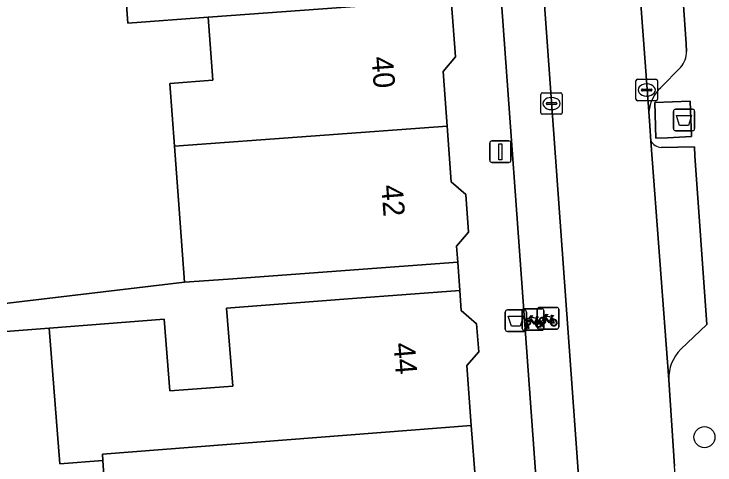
# Model space of a CAD drawing. Extents: x 161087 to 161926, y 382572 to 383873.
# Drawn here: x 161661.33 to 161693.95, y 383435.75 to 383456.75 of the extents above; entities that cross this region are included whole.
import ezdxf

# ---------------------------------------------------------------- set-up
doc = ezdxf.new("R2010")
doc.units = 0
for name, color, linetype in [('IMGEO_Afval_apart_plaats', 7, 'Continuous'), ('IMGEO_Afvalbak', 7, 'Continuous'), ('IMGEO_Boom', 7, 'Continuous'), ('IMGEO_Erf', 7, 'Continuous'), ('IMGEO_Fietsenrek', 7, 'Continuous'), ('IMGEO_Kolk', 7, 'Continuous'), ('IMGEO_Lichtmast', 7, 'Continuous'), ('IMGEO_Pand', 7, 'Continuous'), ('IMGEO_Pand_nummerreeks', 7, 'Continuous'), ('IMGEO_Parkeervlak_open', 7, 'Continuous'), ('IMGEO_Rijbaan_lokaal_open', 7, 'Continuous'), ('IMGEO_Voetpad_gesloten', 7, 'Continuous'), ('IMGEO_Voetpad_open', 7, 'Continuous')]:
    doc.layers.add(name, color=color, linetype=linetype)

msp = doc.modelspace()

# ---------------------------------------------------------------- linework, layer by layer
at = {"layer": 'IMGEO_Afval_apart_plaats'}
for p, q in [((161692.018, 383451.413), (161692.018, 383452.213)), ((161692.018, 383452.213), (161692.018, 383451.413)), ((161692.118, 383452.313), (161692.908, 383452.313)), ((161692.908, 383452.313), (161692.118, 383452.313)), ((161693.008, 383452.213), (161693.008, 383451.413)), ((161693.008, 383451.413), (161693.008, 383452.213)), ((161692.908, 383451.313), (161692.118, 383451.313)), ((161692.118, 383451.313), (161692.908, 383451.313))]:
    msp.add_line(p, q, dxfattribs=at)
msp.add_lwpolyline([(161692.161, 383452.027), (161692.865, 383452.027), (161692.716, 383451.557), (161692.31, 383451.557), (161692.161, 383452.027)], dxfattribs=at)
for centre, start, end in [((161692.118, 383452.213), 90, 180), ((161692.118, 383452.213), 90, 180), ((161692.908, 383452.213), 0, 90), ((161692.908, 383452.213), 360, 90), ((161692.118, 383451.413), 180, 270), ((161692.118, 383451.413), 180, 270), ((161692.908, 383451.413), 270, 0), ((161692.908, 383451.413), 270, 0)]:
    msp.add_arc(centre, 0.1, start, end, dxfattribs=at)
at = {"layer": 'IMGEO_Afvalbak'}
for p, q in [((161684.191, 383442.073), (161684.191, 383442.873)), ((161684.191, 383442.873), (161684.191, 383442.073)), ((161684.291, 383442.973), (161685.081, 383442.973)), ((161685.081, 383442.973), (161684.291, 383442.973)), ((161685.181, 383442.873), (161685.181, 383442.073)), ((161685.181, 383442.073), (161685.181, 383442.873)), ((161685.081, 383441.973), (161684.291, 383441.973)), ((161684.291, 383441.973), (161685.081, 383441.973))]:
    msp.add_line(p, q, dxfattribs=at)
msp.add_lwpolyline([(161684.334, 383442.687), (161685.038, 383442.687), (161684.889, 383442.217), (161684.483, 383442.217), (161684.334, 383442.687)], dxfattribs=at)
for centre, start, end in [((161684.291, 383442.873), 90, 180), ((161684.291, 383442.873), 90, 180), ((161685.081, 383442.873), 0, 90), ((161685.081, 383442.873), 360, 90), ((161684.291, 383442.073), 180, 270), ((161684.291, 383442.073), 180, 270), ((161685.081, 383442.073), 270, 0), ((161685.081, 383442.073), 270, 0)]:
    msp.add_arc(centre, 0.1, start, end, dxfattribs=at)
at = {"layer": 'IMGEO_Boom'}
msp.add_circle((161693.465, 383437.049), 0.489, dxfattribs=at)
at = {"layer": 'IMGEO_Erf'}
for points in [[(161659.455, 383443.097), (161669.267, 383444.261), (161669.016, 383447.663), (161668.8, 383450.588), (161668.584, 383453.511), (161670.581, 383453.659), (161670.363, 383456.602), (161666.63, 383456.326), (161666.2, 383462.153)], [(161660.287, 383417.722), (161667.318, 383418.281), (161667.638, 383414.26), (161671.476, 383414.565), (161671.408, 383415.459), (161673.476, 383415.615), (161673.239, 383418.753), (161672.996, 383421.962), (161670.994, 383421.81), (161670.791, 383424.494), (161670.572, 383427.383), (161672.554, 383427.532), (161672.313, 383430.722), (161672.064, 383434.01), (161667.031, 383433.61), (161665.545, 383434.788), (161665.469, 383435.965), (161663.454, 383435.808), (161662.961, 383442.118), (161656.686, 383441.636)]]:
    msp.add_lwpolyline(points, dxfattribs=at)
at = {"layer": 'IMGEO_Fietsenrek'}
for p, q in [((161685.757, 383443.082), (161686.598, 383443.082)), ((161686.598, 383443.082), (161685.757, 383443.082)), ((161684.984, 383442.101), (161684.984, 383442.942)), ((161684.984, 383442.942), (161684.984, 383442.101)), ((161685.059, 383443.026), (161685.9, 383443.026)), ((161685.9, 383443.026), (161685.059, 383443.026)), ((161685.682, 383442.157), (161685.682, 383442.998)), ((161685.682, 383442.998), (161685.682, 383442.157)), ((161685.984, 383442.951), (161685.984, 383442.11)), ((161685.984, 383442.11), (161685.984, 383442.951)), ((161686.682, 383443.007), (161686.682, 383442.166)), ((161686.682, 383442.166), (161686.682, 383443.007)), ((161685.671, 383442.575), (161685.707, 383442.48)), ((161686.369, 383442.631), (161686.405, 383442.536)), ((161685.111, 383442.11), (161685.15, 383442.27)), ((161685.145, 383442.11), (161685.111, 383442.11)), ((161685.18, 383442.258), (161685.145, 383442.11)), ((161685.222, 383442.282), (161685.221, 383442.286)), ((161685.263, 383442.11), (161685.229, 383442.252)), ((161685.253, 383442.293), (161685.254, 383442.286)), ((161685.261, 383442.256), (161685.296, 383442.11)), ((161685.296, 383442.11), (161685.263, 383442.11)), ((161686.607, 383442.082), (161685.766, 383442.082)), ((161685.766, 383442.082), (161686.607, 383442.082)), ((161685.809, 383442.166), (161685.848, 383442.326)), ((161685.843, 383442.166), (161685.809, 383442.166)), ((161685.878, 383442.314), (161685.843, 383442.166)), ((161685.92, 383442.338), (161685.919, 383442.342)), ((161685.961, 383442.166), (161685.927, 383442.308)), ((161685.951, 383442.349), (161685.952, 383442.342)), ((161685.959, 383442.312), (161685.994, 383442.166)), ((161685.994, 383442.166), (161685.961, 383442.166)), ((161685.909, 383442.026), (161685.068, 383442.026)), ((161685.068, 383442.026), (161685.909, 383442.026))]:
    msp.add_line(p, q, dxfattribs=at)
for points in [[(161685.297, 383442.552), (161685.392, 383442.716), (161685.478, 383442.702), (161685.48, 383442.693), (161685.424, 383442.682), (161685.397, 383442.637), (161685.653, 383442.596)], [(161685.995, 383442.608), (161686.09, 383442.772), (161686.176, 383442.758), (161686.178, 383442.749), (161686.122, 383442.738), (161686.095, 383442.693), (161686.351, 383442.652)], [(161686.351, 383442.652), (161686.376, 383442.701), (161686.37, 383442.705), (161686.347, 383442.709), (161686.335, 383442.716), (161686.334, 383442.719), (161686.336, 383442.724), (161686.431, 383442.709), (161686.433, 383442.699), (161686.423, 383442.686), (161686.411, 383442.68), (161686.397, 383442.686), (161686.369, 383442.631)], [(161685.318, 383442.5), (161685.266, 383442.41), (161685.226, 383442.385), (161685.227, 383442.432), (161685.282, 383442.526)], [(161685.593, 383442.308), (161685.543, 383442.308), (161685.352, 383442.559), (161685.333, 383442.527)], [(161685.64, 383442.571), (161685.383, 383442.612), (161685.366, 383442.583), (161685.533, 383442.363), (161685.64, 383442.571)], [(161685.688, 383442.473), (161685.658, 383442.55), (161685.549, 383442.332), (161685.592, 383442.332)], [(161685.622, 383442.332), (161685.742, 383442.331), (161685.698, 383442.445)], [(161685.718, 383442.452), (161685.773, 383442.307), (161685.623, 383442.307)], [(161685.653, 383442.596), (161685.678, 383442.645), (161685.672, 383442.649), (161685.649, 383442.653), (161685.637, 383442.66), (161685.636, 383442.663), (161685.638, 383442.668), (161685.733, 383442.653), (161685.735, 383442.643), (161685.725, 383442.63), (161685.713, 383442.624), (161685.699, 383442.63), (161685.671, 383442.575)], [(161686.016, 383442.556), (161685.964, 383442.466), (161685.924, 383442.441), (161685.925, 383442.488), (161685.98, 383442.582)], [(161686.291, 383442.364), (161686.241, 383442.364), (161686.05, 383442.615), (161686.031, 383442.583)], [(161686.338, 383442.627), (161686.081, 383442.668), (161686.064, 383442.639), (161686.231, 383442.419), (161686.338, 383442.627)], [(161686.386, 383442.529), (161686.356, 383442.606), (161686.247, 383442.388), (161686.29, 383442.388)], [(161686.32, 383442.388), (161686.44, 383442.387), (161686.396, 383442.501)], [(161686.416, 383442.508), (161686.471, 383442.363), (161686.321, 383442.363)]]:
    msp.add_lwpolyline(points, dxfattribs=at)
for centre, radius, start, end in [((161685.76, 383443.004), 0.0779, 92.4484, 184.2845), ((161685.76, 383443.004), 0.0779, 92.4484, 184.2845), ((161686.604, 383443.004), 0.0779, 2.4484, 94.2845), ((161686.604, 383443.004), 0.0779, 2.4484, 94.2845), ((161685.062, 383442.948), 0.0779, 92.4484, 184.2845), ((161685.062, 383442.948), 0.0779, 92.4484, 184.2845), ((161685.906, 383442.948), 0.0779, 2.4484, 94.2845), ((161685.906, 383442.948), 0.0779, 2.4484, 94.2845), ((161685.224, 383442.411), 0.159, 62.6766, 242.1369), ((161685.224, 383442.411), 0.129, 63.3192, 238.903), ((161685.224, 383442.411), 0.129, 283.6043, 43.4302), ((161685.224, 383442.411), 0.159, 283.5766, 46.6042), ((161685.751, 383442.327), 0.159, 113.3408, 178.3217), ((161685.751, 383442.327), 0.159, 187.0065, 105.7708), ((161685.751, 383442.327), 0.129, 113.923, 177.9556), ((161685.751, 383442.327), 0.129, 188.6715, 104.5883), ((161685.922, 383442.467), 0.159, 62.6766, 242.1369), ((161685.922, 383442.467), 0.129, 63.3192, 238.903), ((161685.902, 383442.338), 0.0499, 12.8025, 158.6934), ((161685.922, 383442.467), 0.129, 283.6043, 43.4302), ((161685.922, 383442.467), 0.159, 283.5766, 46.6042), ((161686.449, 383442.383), 0.159, 113.3408, 178.3217), ((161686.449, 383442.383), 0.159, 187.0065, 105.7708), ((161686.449, 383442.383), 0.129, 113.923, 177.9556), ((161686.449, 383442.383), 0.129, 188.6715, 104.5883), ((161685.062, 383442.104), 0.0779, 182.4484, 274.2845), ((161685.062, 383442.104), 0.0779, 182.4484, 274.2845), ((161685.204, 383442.282), 0.0499, 12.8025, 158.6934), ((161685.224, 383442.411), 0.159, 253.9967, 271.7867), ((161685.204, 383442.282), 0.0174, 12.8025, 163.4502), ((161685.224, 383442.411), 0.129, 253.415, 269.0204), ((161685.76, 383442.16), 0.0779, 182.4484, 274.2845), ((161685.76, 383442.16), 0.0779, 182.4484, 274.2845), ((161685.922, 383442.467), 0.159, 253.9967, 271.7867), ((161685.902, 383442.338), 0.0174, 12.8025, 163.4502), ((161685.922, 383442.467), 0.129, 253.415, 269.0204), ((161685.906, 383442.104), 0.0779, 272.4484, 4.2845), ((161685.906, 383442.104), 0.0779, 272.4484, 4.2845), ((161686.604, 383442.16), 0.0779, 272.4484, 4.2845), ((161686.604, 383442.16), 0.0779, 272.4484, 4.2845)]:
    msp.add_arc(centre, radius, start, end, dxfattribs=at)
at = {"layer": 'IMGEO_Kolk'}
for p, q in [((161690.277, 383452.783), (161690.277, 383453.635)), ((161690.352, 383453.709), (161691.204, 383453.709)), ((161690.765, 383453.489), (161690.79, 383453.489)), ((161691.278, 383453.635), (161691.278, 383452.783)), ((161690.536, 383453.203), (161690.536, 383453.215)), ((161690.974, 383453.166), (161690.576, 383453.166)), ((161690.579, 383453.252), (161690.977, 383453.252)), ((161691.02, 383453.215), (161691.02, 383453.203)), ((161685.846, 383452.152), (161685.846, 383453.004)), ((161685.921, 383453.078), (161686.773, 383453.078)), ((161686.334, 383452.858), (161686.359, 383452.858)), ((161686.847, 383453.004), (161686.847, 383452.152)), ((161690.788, 383452.929), (161690.763, 383452.929)), ((161686.105, 383452.572), (161686.105, 383452.584)), ((161686.543, 383452.535), (161686.145, 383452.535)), ((161686.148, 383452.621), (161686.546, 383452.621)), ((161686.589, 383452.584), (161686.589, 383452.572)), ((161691.204, 383452.709), (161690.352, 383452.709)), ((161686.357, 383452.298), (161686.332, 383452.298)), ((161686.773, 383452.078), (161685.921, 383452.078))]:
    msp.add_line(p, q, dxfattribs=at)
for points in [[(161690.277, 383452.783), (161690.277, 383453.635)], [(161690.352, 383453.709), (161691.204, 383453.709)], [(161691.278, 383453.635), (161691.278, 383452.783)], [(161685.846, 383452.152), (161685.846, 383453.004)], [(161685.921, 383453.078), (161686.773, 383453.078)], [(161686.847, 383453.004), (161686.847, 383452.152)], [(161691.204, 383452.709), (161690.352, 383452.709)], [(161686.773, 383452.078), (161685.921, 383452.078)]]:
    msp.add_lwpolyline(points, dxfattribs=at)
for centre, radius, start, end in [((161690.354, 383453.633), 0.0765, 91.552, 178.448), ((161690.354, 383453.633), 0.0765, 91.552, 178.448), ((161691.202, 383453.633), 0.0765, 1.552, 88.448), ((161691.202, 383453.633), 0.0765, 1.552, 88.448), ((161690.576, 383453.212), 0.0403, 85.8775, 175.7526), ((161690.573, 383453.202), 0.0366, 178.938, 274.7102), ((161690.977, 383453.209), 0.043, 264.8664, 352.4533), ((161690.981, 383453.214), 0.0386, 1.7309, 96.639), ((161685.923, 383453.002), 0.0765, 91.552, 178.448), ((161685.923, 383453.002), 0.0765, 91.552, 178.448), ((161686.771, 383453.002), 0.0765, 1.552, 88.448), ((161686.771, 383453.002), 0.0765, 1.552, 88.448), ((161686.145, 383452.581), 0.0403, 85.8775, 175.7526), ((161686.142, 383452.571), 0.0366, 178.938, 274.7102), ((161686.546, 383452.578), 0.043, 264.8664, 352.4533), ((161686.55, 383452.583), 0.0386, 1.7309, 96.639), ((161690.354, 383452.785), 0.0765, 181.552, 268.448), ((161690.354, 383452.785), 0.0765, 181.552, 268.448), ((161691.202, 383452.785), 0.0765, 271.552, 358.448), ((161691.202, 383452.785), 0.0765, 271.552, 358.448), ((161685.923, 383452.154), 0.0765, 181.552, 268.448), ((161685.923, 383452.154), 0.0765, 181.552, 268.448), ((161686.771, 383452.154), 0.0765, 271.552, 358.448), ((161686.771, 383452.154), 0.0765, 271.552, 358.448)]:
    msp.add_arc(centre, radius, start, end, dxfattribs=at)
for centre, major_axis, ratio, start_param, end_param in [((161690.764, 383453.209), (-0.387, 0.002), 0.722429, 4.712389, 7.853982), ((161690.789, 383453.209), (-0.39, 0.002), 0.717154, 1.570796, 4.712389), ((161686.333, 383452.578), (-0.387, 0.002), 0.722429, 4.712389, 7.853982), ((161686.358, 383452.578), (-0.39, 0.002), 0.717154, 1.570796, 4.712389)]:
    msp.add_ellipse(centre, major_axis=major_axis, ratio=ratio, start_param=start_param, end_param=end_param, dxfattribs=at)
at = {"layer": 'IMGEO_Lichtmast'}
for p, q in [((161683.469, 383449.935), (161683.469, 383450.735)), ((161683.469, 383450.735), (161683.469, 383449.935)), ((161683.569, 383450.835), (161684.359, 383450.835)), ((161684.359, 383450.835), (161683.569, 383450.835)), ((161684.459, 383450.735), (161684.459, 383449.935)), ((161684.459, 383449.935), (161684.459, 383450.735)), ((161684.359, 383449.835), (161683.569, 383449.835)), ((161683.569, 383449.835), (161684.359, 383449.835))]:
    msp.add_line(p, q, dxfattribs=at)
msp.add_lwpolyline([(161683.889, 383450.71), (161684.039, 383450.71), (161684.039, 383449.96), (161683.889, 383449.96), (161683.889, 383450.71)], dxfattribs=at)
for centre, start, end in [((161683.569, 383450.735), 90, 180), ((161683.569, 383450.735), 90, 180), ((161684.359, 383450.735), 0, 90), ((161684.359, 383450.735), 360, 90), ((161683.569, 383449.935), 180, 270), ((161683.569, 383449.935), 180, 270), ((161684.359, 383449.935), 270, 0), ((161684.359, 383449.935), 270, 0)]:
    msp.add_arc(centre, 0.1, start, end, dxfattribs=at)
at = {"layer": 'IMGEO_Pand'}
for points in [[(161681.676, 383457.438), (161681.456, 383460.418), (161680.772, 383460.749), (161680.59, 383463.214), (161667.894, 383462.278), (161666.2, 383462.153), (161666.63, 383456.326), (161670.363, 383456.602)], [(161681.676, 383457.438), (161670.363, 383456.602), (161670.581, 383453.659), (161668.584, 383453.511), (161668.8, 383450.588), (161681.486, 383451.522), (161681.297, 383454.076), (161681.875, 383454.746)], [(161682.358, 383448.349), (161681.677, 383448.936), (161681.486, 383451.522), (161668.8, 383450.588), (161669.016, 383447.663), (161669.267, 383444.261), (161671.291, 383444.411), (161681.98, 383445.201), (161681.926, 383445.934), (161682.488, 383446.586)], [(161682.958, 383441.025), (161682.86, 383442.329), (161682.145, 383442.943), (161682.075, 383443.879), (161677.09, 383443.502), (161671.223, 383443.059), (161671.506, 383439.426), (161669.435, 383439.264), (161668.581, 383439.198), (161668.321, 383442.537), (161662.961, 383442.118), (161663.454, 383435.808), (161665.469, 383435.965), (161665.45, 383436.252), (161682.613, 383437.591), (161682.403, 383440.379)], [(161683.528, 383434.393), (161682.808, 383435.01), (161682.613, 383437.591), (161665.45, 383436.252), (161665.469, 383435.965), (161665.545, 383434.788), (161667.031, 383433.61), (161672.064, 383434.01), (161672.313, 383430.722), (161683.737, 383431.63)]]:
    msp.add_lwpolyline(points, close=True, dxfattribs=at)
at = {"layer": 'IMGEO_Parkeervlak_open'}
for points in [[(161686.849, 383506.371), (161686.923, 383505.373), (161690.873, 383452.214)], [(161692.633, 383455.008), (161692.61, 383455.363), (161692.467, 383457.372), (161691.465, 383471.265), (161690.88, 383479.371), (161690.165, 383489.271)], [(161691.426, 383453.317), (161692.366, 383454.266)]]:
    msp.add_lwpolyline(points, dxfattribs=at)
for centre, radius, start, end in [((161691.45, 383455.015), 1.183, 320.7474, 359.6713), ((161692.711, 383451.983), 1.852, 133.9163, 172.829)]:
    msp.add_arc(centre, radius, start, end, dxfattribs=at)
at = {"layer": 'IMGEO_Rijbaan_lokaal_open'}
for points in [[(161691.681, 383378.632), (161689.589, 383407.644), (161689.24, 383412.474), (161685.178, 383468.802), (161682.421, 383505.032), (161681.593, 383515.916), (161681.473, 383515.795), (161679.61, 383515.66), (161680.807, 383500), (161683.337, 383466.881)], [(161683.688, 383461.783), (161687.255, 383412.556)]]:
    msp.add_lwpolyline(points, dxfattribs=at)
msp.add_lwpolyline([(161686.923, 383505.373), (161682.421, 383505.032), (161685.178, 383468.802), (161689.24, 383412.474), (161693.707, 383412.788), (161692.069, 383435.7), (161691.801, 383439.723), (161690.976, 383450.829), (161690.923, 383451.544), (161690.873, 383452.214)], close=True, dxfattribs=at)
at = {"layer": 'IMGEO_Voetpad_gesloten'}
msp.add_lwpolyline([(161691.149, 383452.628), (161691.194, 383450.96), (161691.751, 383450.99), (161692.864, 383451.05), (161692.793, 383452.687)], close=True, dxfattribs=at)
at = {"layer": 'IMGEO_Voetpad_open'}
for points in [[(161690.165, 383489.271), (161690.88, 383479.371), (161691.388, 383479.412), (161691.983, 383471.307), (161691.465, 383471.265), (161692.467, 383457.372), (161692.61, 383455.363), (161692.633, 383455.008)], [(161687.255, 383412.556), (161683.688, 383461.783)], [(161681.676, 383457.438), (161681.875, 383454.746), (161681.297, 383454.076), (161681.486, 383451.522), (161681.677, 383448.936), (161682.358, 383448.349), (161682.488, 383446.586), (161681.926, 383445.934), (161681.98, 383445.201), (161682.075, 383443.879), (161682.145, 383442.943), (161682.86, 383442.329), (161682.958, 383441.025), (161682.403, 383440.379), (161682.613, 383437.591), (161682.808, 383435.01)], [(161692.366, 383454.266), (161691.426, 383453.317)], [(161690.873, 383452.214), (161690.923, 383451.544), (161690.976, 383450.829)], [(161690.976, 383450.829), (161691.801, 383439.723)], [(161693.021, 383450.143), (161692.994, 383450.565), (161691.445, 383450.537)], [(161691.445, 383450.537), (161692.994, 383450.565), (161693.021, 383450.143), (161693.574, 383442.292), (161692.365, 383441.141)], [(161692.365, 383441.141), (161693.574, 383442.292), (161693.021, 383450.143)], [(161656.686, 383441.636), (161662.961, 383442.118), (161668.321, 383442.537), (161668.581, 383439.198), (161669.435, 383439.264), (161671.506, 383439.426), (161671.223, 383443.059), (161677.09, 383443.502), (161682.075, 383443.879), (161681.98, 383445.201), (161671.291, 383444.411), (161669.267, 383444.261), (161659.455, 383443.097)], [(161691.801, 383439.723), (161692.069, 383435.7)]]:
    msp.add_lwpolyline(points, dxfattribs=at)
msp.add_lwpolyline([(161692.864, 383451.05), (161691.751, 383450.99), (161691.194, 383450.96), (161691.149, 383452.628), (161692.793, 383452.687)], close=True, dxfattribs=at)
for centre, radius, start, end in [((161691.45, 383455.015), 1.183, 320.7474, 359.6713), ((161692.711, 383451.983), 1.852, 133.9163, 172.829), ((161691.483, 383451.121), 0.585, 209.9248, 266.2623), ((161691.483, 383451.121), 0.585, 209.9248, 266.2623), ((161693.742, 383439.772), 1.942, 135.176, 181.4443), ((161693.742, 383439.772), 1.942, 135.176, 181.4443)]:
    msp.add_arc(centre, radius, start, end, dxfattribs=at)

# ---------------------------------------------------------------- texts
at = {"layer": 'IMGEO_Pand_nummerreeks'}
for s, rotation, p in [('40', 274.3386, (161677.967, 383454.742)), ('42', 274.3371, (161678.42, 383448.769)), ('44', 274.6178, (161678.983, 383441.417))]:
    msp.add_text(s, height=1, rotation=rotation, dxfattribs=at).set_placement(p)

doc.saveas('drawing.dxf')
